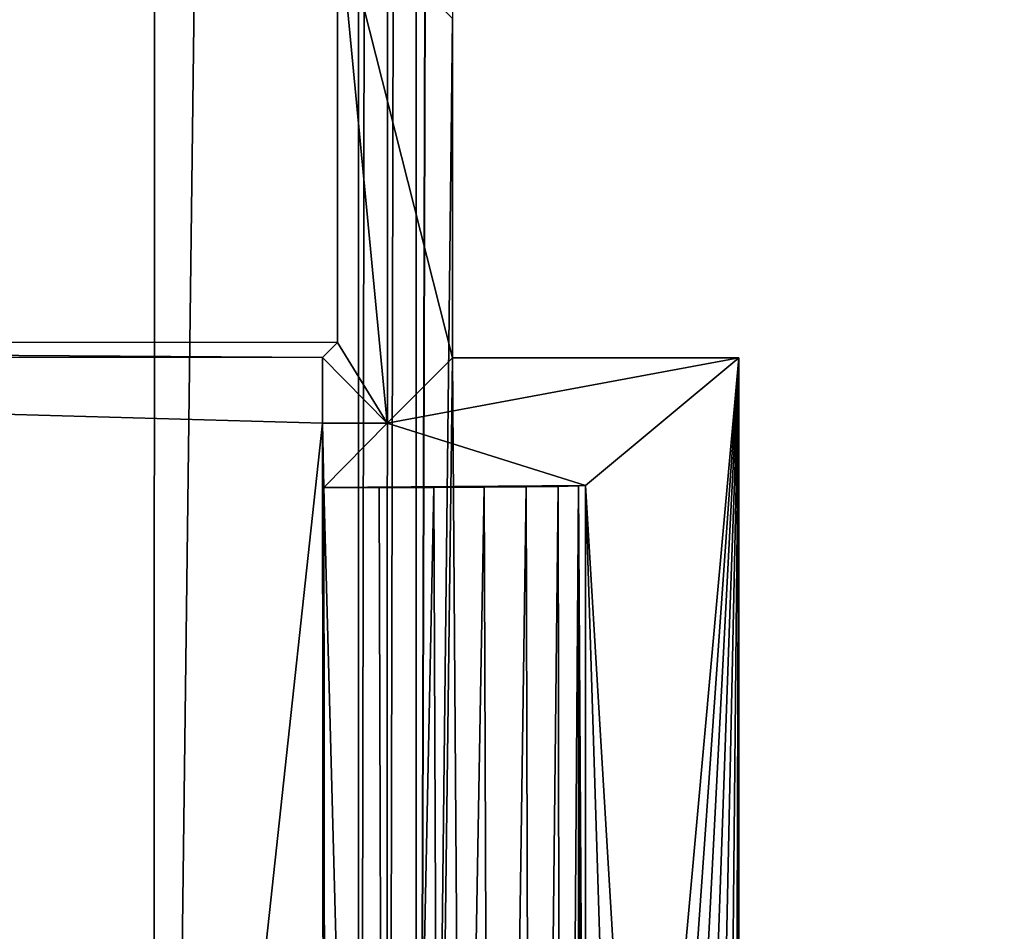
# Model space of a CAD drawing. Header units: metres. Extents: x -205 to 205, y -104 to 104.
# Tile 275 of 656: x -93.17 to -89.39, y -22.46 to -18.96. Entities that reach past the tile are written whole.
import ezdxf

# ---------------------------------------------------------------- set-up
doc = ezdxf.new("R2010")
doc.units = ezdxf.units.M
doc.layers.add('solid_01_2-CONSUMER_EHM_BOX_SW0001', color=7, linetype='CONTINUOUS')

msp = doc.modelspace()

# ---------------------------------------------------------------- linework, layer by layer
at = {"layer": 'solid_01_2-CONSUMER_EHM_BOX_SW0001'}
for points in [[(-200.010849, -74.958488), (-200.010773, 75.041512), (-0.010778, 75.04142)], [(-0.010849, -74.95858), (-200.010849, -74.958488), (-0.010778, 75.04142)], [(-173.512405, -37.4473, 108.5), (-88.501671, 37.540531, 108.5), (-173.501678, 37.5527, 108.5)], [(-173.512405, -37.4473, 108.5), (-88.512413, -37.459469, 108.5), (-88.501671, 37.540531, 108.5)], [(-91.643433, 31.56814, 63.099998), (-91.763115, -31.451689, 63.099998), (-91.754089, 31.533689, 63.099998)], [(-91.643433, 31.56814, 63.099998), (-91.652473, -31.486174, 63.099998), (-91.763115, -31.451689, 63.099998)], [(-91.643433, 31.56814, 63.099998), (-91.505829, 20.342657, 63.099998), (-91.652473, -31.486174, 63.099998)], [(-91.754089, 31.533689, 63.099998), (-91.873634, -31.404306, 63.099998), (-91.864624, 31.486334, 63.099998)], [(-91.754089, 31.533689, 63.099998), (-91.763115, -31.451689, 63.099998), (-91.873634, -31.404306, 63.099998)], [(-92.648842, 31.149733, 63.099998), (-91.864624, 31.486334, 63.099998), (-92.657745, -31.06748, 63.099998)], [(-91.864624, 31.486334, 63.099998), (-91.873634, -31.404306, 63.099998), (-92.657745, -31.06748, 63.099998)], [(-92.648842, 31.149733, 63.099998), (-93.468506, -30.853344, 63.099998), (-93.459656, 30.935829, 63.099998)], [(-92.648842, 31.149733, 63.099998), (-92.657745, -31.06748, 63.099998), (-93.468506, -30.853344, 63.099998)], [(-91.652473, -31.486174, 63.099998), (-91.505829, 20.342657, 63.099998), (-91.50602, 19.039267, 63.099998)], [(-91.652473, -31.486174, 63.099998), (-91.50602, 19.039267, 63.099998), (-91.511459, -18.957342, 63.099998)], [(-100.952339, -20.200089, 12.6), (-91.952103, -18.516571, 12.6), (-99.267296, -18.515524, 12.6)], [(-100.952339, -20.200089, 12.6), (-91.952339, -20.201378, 12.6), (-91.952103, -18.516571, 12.6)], [(-91.952103, -18.516571, 12.6), (-91.952339, -20.201378, 12.6), (-91.761963, -20.510983, 34.42025)], [(-91.952103, -18.516571, 12.6), (-91.761963, -20.510983, 34.42025), (-91.511642, -20.260733, 63.099998)], [(-91.511459, -18.957342, 63.099998), (-91.952103, -18.516571, 12.6), (-91.511642, -20.260733, 63.099998)], [(-91.652473, -31.486174, 63.099998), (-91.511459, -18.957342, 63.099998), (-91.511642, -20.260733, 63.099998)], [(-100.952339, -20.200089, 12.6), (-101.009949, -20.257677, 6), (-92.009949, -20.258966, 6)], [(-100.952339, -20.200089, 12.6), (-92.009949, -20.258966, 6), (-91.952339, -20.201378, 12.6)], [(-91.952339, -20.201378, 12.6), (-92.009949, -20.258966, 6), (-91.761963, -20.510983, 34.42025)], [(-92.009987, -20.512053, 6), (-92.009949, -20.258966, 6), (-101.009949, -20.257677, 6)], [(-92.976326, -29.433245, 6), (-92.009987, -20.512053, 6), (-101.009949, -20.257677, 6)], [(-93.99427, -29.285986, 6), (-92.976326, -29.433245, 6), (-101.009949, -20.257677, 6)], [(-91.761963, -20.510983, 34.42025), (-92.009949, -20.258966, 6), (-92.009987, -20.512053, 6)], [(-90.411972, -20.260891, 63.099998), (-91.511642, -20.260733, 63.099998), (-91.761963, -20.510983, 34.42025)], [(-90.999657, -20.750475, 6.989528), (-90.411972, -20.260891, 63.099998), (-91.761963, -20.510983, 34.42025)], [(-91.652473, -31.486174, 63.099998), (-91.511642, -20.260733, 63.099998), (-91.430527, -31.516359, 63.099998)], [(-91.430527, -31.516359, 63.099998), (-91.511642, -20.260733, 63.099998), (-90.411972, -20.260891, 63.099998)], [(-91.430527, -31.516359, 63.099998), (-90.411972, -20.260891, 63.099998), (-91.204445, -31.494024, 63.099998)], [(-91.204445, -31.494024, 63.099998), (-90.411972, -20.260891, 63.099998), (-90.992958, -31.42351, 63.099998)], [(-90.413445, -30.516777, 63.099998), (-90.411972, -20.260891, 63.099998), (-90.999657, -20.750475, 6.989528)], [(-90.992958, -31.42351, 63.099998), (-90.411972, -20.260891, 63.099998), (-90.799438, -31.305477, 63.099998)], [(-90.799438, -31.305477, 63.099998), (-90.411972, -20.260891, 63.099998), (-90.640007, -31.149803, 63.099998)], [(-90.640007, -31.149803, 63.099998), (-90.411972, -20.260891, 63.099998), (-90.516777, -30.959291, 63.099998)], [(-90.516777, -30.959291, 63.099998), (-90.411972, -20.260891, 63.099998), (-90.442001, -30.749176, 63.099998)], [(-90.442001, -30.749176, 63.099998), (-90.411972, -20.260891, 63.099998), (-90.421974, -30.635794, 63.099998)], [(-90.421974, -30.635794, 63.099998), (-90.411972, -20.260891, 63.099998), (-90.413445, -30.516777, 63.099998)], [(-92.976326, -29.433245, 6), (-92.000885, -29.720072, 6), (-92.009987, -20.512053, 6)], [(-91.761963, -20.510983, 34.42025), (-92.009987, -20.512053, 6), (-92.004807, -20.758966, 6)], [(-92.009987, -20.512053, 6), (-92.000885, -29.720072, 6), (-91.999916, -25.239517, 6)], [(-91.999916, -25.239517, 6), (-92.004807, -20.758966, 6), (-92.009987, -20.512053, 6)], [(-90.999657, -20.750475, 6.989528), (-91.761963, -20.510983, 34.42025), (-92.004807, -20.758966, 6)], [(-91.027519, -20.752428, 6.765339), (-90.999657, -20.750475, 6.989528), (-92.004807, -20.758966, 6)], [(-91.104652, -20.754263, 6.553835), (-91.027519, -20.752428, 6.765339), (-92.004807, -20.758966, 6)], [(-91.227684, -20.755899, 6.36428), (-91.104652, -20.754263, 6.553835), (-92.004807, -20.758966, 6)], [(-91.3899, -20.757246, 6.20737), (-91.227684, -20.755899, 6.36428), (-92.004807, -20.758966, 6)], [(-91.583344, -20.758236, 6.090754), (-91.3899, -20.757246, 6.20737), (-92.004807, -20.758966, 6)], [(-91.792999, -20.758808, 6.021575), (-91.583344, -20.758236, 6.090754), (-92.004807, -20.758966, 6)], [(-91.766243, -29.720102, 6.027918), (-91.792999, -20.758808, 6.021575), (-92.004807, -20.758966, 6)], [(-91.766243, -29.720102, 6.027918), (-92.004807, -20.758966, 6), (-91.999916, -25.239517, 6)], [(-91.766243, -29.720102, 6.027918), (-91.583344, -20.758236, 6.090754), (-91.792999, -20.758808, 6.021575)], [(-91.766243, -29.720102, 6.027918), (-91.546967, -29.720133, 6.108957), (-91.583344, -20.758236, 6.090754)], [(-91.546967, -29.720133, 6.108957), (-91.3899, -20.757246, 6.20737), (-91.583344, -20.758236, 6.090754)], [(-91.546967, -29.720133, 6.108957), (-91.3564, -29.720161, 6.235385), (-91.3899, -20.757246, 6.20737)], [(-91.3564, -29.720161, 6.235385), (-91.227684, -20.755899, 6.36428), (-91.3899, -20.757246, 6.20737)], [(-91.3564, -29.720161, 6.235385), (-91.20327, -29.720182, 6.396831), (-91.227684, -20.755899, 6.36428)], [(-91.20327, -29.720182, 6.396831), (-91.104652, -20.754263, 6.553835), (-91.227684, -20.755899, 6.36428)], [(-91.20327, -29.720182, 6.396831), (-91.092148, -29.720198, 6.582626), (-91.104652, -20.754263, 6.553835)], [(-91.092148, -29.720198, 6.582626), (-91.027519, -20.752428, 6.765339), (-91.104652, -20.754263, 6.553835)], [(-91.092148, -29.720198, 6.582626), (-91.024651, -29.720209, 6.783269), (-91.027519, -20.752428, 6.765339)], [(-91.000298, -25.235435, 6.989528), (-90.999657, -20.750475, 6.989528), (-91.027519, -20.752428, 6.765339)], [(-91.000938, -29.720406, 6.989528), (-91.000298, -25.235435, 6.989528), (-91.027519, -20.752428, 6.765339)], [(-91.024651, -29.720209, 6.783269), (-91.000938, -29.720406, 6.989528), (-91.027519, -20.752428, 6.765339)], [(-90.707146, -30.103773, 35.049213), (-90.999657, -20.750475, 6.989528), (-91.000298, -25.235435, 6.989528)], [(-90.707146, -30.103773, 35.049213), (-90.413445, -30.516777, 63.099998), (-90.999657, -20.750475, 6.989528)]]:
    msp.add_3dface(points, dxfattribs=at)

doc.saveas('drawing.dxf')
